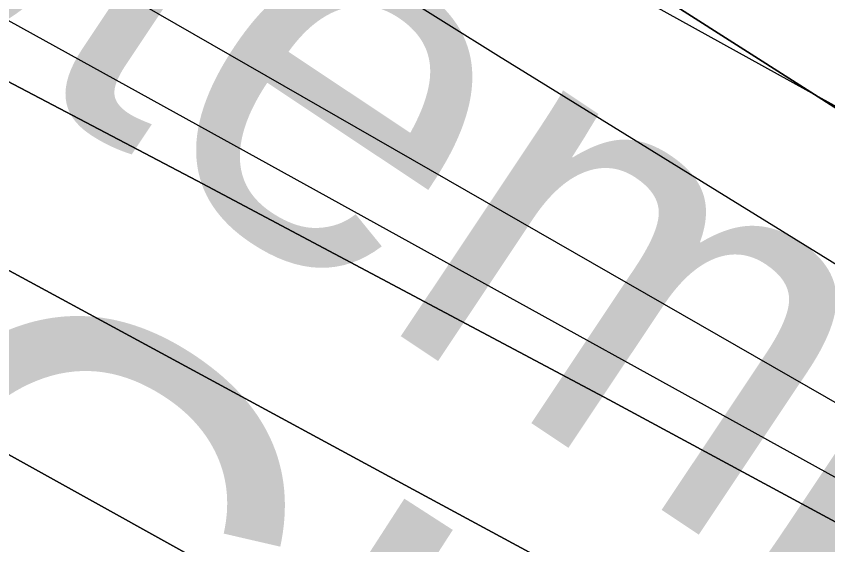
# Model space of a CAD drawing. Extents: x 3329297 to 3367176, y 649250 to 674653.
# Drawn here: x 3338765.3 to 3338940.8, y 669651.2 to 669765.7 of the extents above; entities that cross this region are included whole.
import ezdxf

# ---------------------------------------------------------------- set-up
doc = ezdxf.new("R2010")
doc.units = 0
for name, color, linetype in [('V-RIVR-EDGE', 7, 'Continuous'), ('V-RIVR-IDEN', 7, 'Continuous'), ('V-RRAP-RVMT', 7, 'Continuous'), ('V-RRAP-RVMT-IDEN', 7, 'Continuous'), ('V-TOPO-DPTH', 7, 'Continuous'), ('V-TOPO-MINR', 7, 'Continuous'), ('V-TOPO-WATR', 7, 'Continuous')]:
    doc.layers.add(name, color=color, linetype=linetype)

msp = doc.modelspace()

# ---------------------------------------------------------------- linework, layer by layer
at = {"layer": 'V-RIVR-EDGE'}
msp.add_spline([(3339166.3536995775, 669632.4489809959), (3339148.524460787, 669636.3710973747), (3339138.8304044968, 669636.78287097), (3339122.9420865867, 669641.4757939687), (3339105.116683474, 669646.949112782), (3339096.985336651, 669652.0106579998), (3339093.117878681, 669656.2860538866), (3339089.260009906, 669664.4394558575), (3339086.5569126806, 669669.0997755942), (3339078.8152843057, 669674.9359631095), (3339053.6408480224, 669688.1835135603), (3339028.4683295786, 669702.2066652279), (3339020.722865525, 669706.4916503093), (3339018.0025077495, 669704.1715590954), (3339012.5742581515, 669704.5727845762), (3339008.704882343, 669708.0725792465), (3339008.3228352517, 669710.4003418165), (3339007.9417470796, 669713.1159049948), (3339007.5587410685, 669715.0558669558), (3338988.577607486, 669723.6344673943), (3338974.638840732, 669732.5884024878), (3338973.0924328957, 669734.5312412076), (3338972.7132625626, 669738.0224056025), (3338974.2702185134, 669740.3453735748), (3338974.2788487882, 669743.8355790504), (3338966.935569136, 669753.9366143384), (3338965.008073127, 669758.5950162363), (3338963.8494658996, 669760.5368960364), (3338956.490843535, 669764.4331215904), (3338944.8692912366, 669769.5032970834), (3338928.214961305, 669778.0761440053), (3338920.8640102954, 669785.074774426), (3338906.5604570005, 669803.3368830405), (3338897.2800921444, 669814.2183141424), (3338887.9987683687, 669824.7119446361), (3338880.2638524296, 669833.2627364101), (3338874.0724675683, 669838.7072876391), (3338867.8714935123, 669840.2738327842), (3338862.061196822, 669843.0028208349), (3338858.570991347, 669843.0114511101), (3338858.5757859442, 669844.9504541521), (3338858.2445615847, 669867.8316489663), (3338860.5790365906, 669870.9283003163), (3338861.7481919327, 669873.2522272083), (3338861.755863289, 669876.3546320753), (3338860.2123322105, 669879.4608726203), (3338854.0151938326, 669882.5786201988), (3338849.024608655, 669903.1445183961), (3338843.6308801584, 669917.506565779), (3338832.806025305, 669931.1064368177), (3338822.747182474, 669940.8263839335), (3338804.5560339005, 669955.2200756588), (3338800.681863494, 669956.7808672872), (3338796.0282561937, 669956.7923743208), (3338788.6562089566, 669955.2593913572), (3338782.4437278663, 669952.1723292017), (3338775.4719471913, 669955.6797952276), (3338770.442046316, 669960.3458684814), (3338765.41214544, 669965.0119417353), (3338754.1841472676, 669972.4079619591), (3338742.572184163, 669981.3561435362), (3338728.2417811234, 669988.7598351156), (3338714.684102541, 669994.9982070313), (3338701.132177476, 670003.5633825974), (3338693.397261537, 670012.1141743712), (3338687.9881903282, 670020.2714120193), (3338682.5915850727, 670033.4700575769), (3338677.179637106, 670040.4638934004), (3338665.1722020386, 670046.3106290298), (3338655.0951397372, 670048.6623645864), (3338655.4762279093, 670045.9468014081), (3338653.5362659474, 670045.5637953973), (3338643.4553679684, 670046.3643285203), (3338635.321144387, 670050.2624719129), (3338633.001053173, 670052.9828296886), (3338626.414196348, 670055.3259349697), (3338615.1727733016, 670057.2927466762), (3338608.969881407, 670058.0836906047), (3338601.613176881, 670062.7555173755), (3338592.322263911, 670069.3711417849), (3338582.2452016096, 670071.7228773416), (3338574.10810127, 670074.4576189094), (3338568.301640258, 670078.7378093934), (3338562.499014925, 670084.5692023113), (3338561.3432844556, 670087.6744839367), (3338554.753550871, 670088.8541873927), (3338551.264304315, 670089.2506182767), (3338548.9442131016, 670091.9709760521), (3338544.3069074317, 670098.5750934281), (3338517.1857967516, 670108.7250336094), (3338513.315462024, 670111.8370276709), (3338511.386048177, 670115.7198283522), (3338497.8206982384, 670118.8557954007), (3338479.9991308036, 670125.8803166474), (3338471.478065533, 670130.167219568), (3338466.4481646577, 670134.8332928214), (3338451.7251664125, 670140.298940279), (3338441.260303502, 670142.651634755), (3338438.1569397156, 670142.2715055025), (3338431.184200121, 670145.3911709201), (3338420.33729012, 670150.0716279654), (3338407.9334241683, 670152.4291170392), (3338393.207549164, 670156.7313626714), (3338378.4931811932, 670165.6872156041), (3338345.20082296, 670189.4255197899), (3338316.5457703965, 670206.5597065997), (3338280.929485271, 670231.4671661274), (3338237.552393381, 670254.4548010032), (3338210.446625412, 670270.8095509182), (3338182.5719686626, 670289.8808229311), (3338148.9013990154, 670317.4980921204), (3338126.069109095, 670336.9446987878), (3338116.014101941, 670348.2158483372), (3338106.7279835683, 670356.7704757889), (3338093.5600234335, 670363.7834900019), (3338076.8970632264, 670368.8661314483), (3338057.525252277, 670376.282288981), (3338042.806089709, 670383.299138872), (3338026.541478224, 670392.6466280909), (3338007.175420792, 670402.3895892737), (3337993.9978714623, 670405.524597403), (3337971.524614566, 670413.3362269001), (3337948.662598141, 670420.7610147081), (3337916.507750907, 670434.0258257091), (3337912.6460464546, 670440.6280252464), (3337911.1149813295, 670448.7756737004), (3337908.800643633, 670453.822835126), (3337904.5396315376, 670455.7723862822), (3337890.9761994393, 670459.6839545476), (3337883.6204538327, 670464.7435819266), (3337879.359441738, 670466.6931330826), (3337872.3799897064, 670467.0981942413), (3337862.6849744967, 670467.1221672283), (3337849.884677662, 670465.9904097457), (3337839.796108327, 670463.6885380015), (3337826.2202102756, 670462.5586983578), (3337810.715857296, 670465.6994600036), (3337802.1928741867, 670469.2107617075), (3337788.2541074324, 670478.1646968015), (3337779.7282475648, 670480.5125966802), (3337774.301915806, 670481.6894233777), (3337768.8851732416, 670486.7442561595), (3337764.6289557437, 670490.6328103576), (3337755.720089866, 670494.9206721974), (3337749.1322741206, 670496.8759768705), (3337745.255226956, 670497.2733666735), (3337740.596825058, 670495.3458706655), (3337738.6597398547, 670496.1262664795), (3337735.1772057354, 670499.2373016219), (3337729.758545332, 670503.5165331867), (3337724.7286444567, 670508.1826064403), (3337720.084626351, 670512.0721195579), (3337706.1295579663, 670514.4334443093), (3337677.861347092, 670531.1788715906), (3337643.769414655, 670545.2240784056), (3337600.7772466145, 670567.0473525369), (3337560.1032519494, 670585.3746676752), (3337510.1421799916, 670611.8688096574), (3337463.278718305, 670636.4162772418), (3337442.3566638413, 670644.2240710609), (3337416.7819609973, 670652.4311725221), (3337405.548209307, 670657.5003890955), (3337401.679792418, 670661.3879843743), (3337400.133384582, 670663.3308230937), (3337395.485530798, 670665.6691337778), (3337388.8938793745, 670666.0732360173), (3337376.883567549, 670670.7565698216), (3337362.9400061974, 670677.7715018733), (3337340.867015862, 670690.62358036), (3337309.495441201, 670706.9888783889), (3337291.2879909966, 670714.7899597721), (3337276.1839045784, 670722.9711704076), (3337252.562588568, 670736.9904863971), (3337220.036242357, 670756.8488666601), (3337154.988344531, 670798.504630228), (3337124.407713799, 670821.0728201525), (3337111.237835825, 670827.3102331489), (3337094.188033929, 670832.7816341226), (3337075.9709945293, 670836.7047094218), (3337050.390538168, 670842.585007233), (3337028.690964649, 670849.6191176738), (3337007.7765815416, 670860.52931636), (3336991.894976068, 670867.9368436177), (3336983.371034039, 670871.0603447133), (3336969.0281650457, 670873.4226283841), (3336939.947914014, 670875.4335503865), (3336901.9655095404, 670884.4469384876), (3336863.601057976, 670895.7880891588), (3336821.367230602, 670910.6290344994), (3336786.503532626, 670926.2273615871), (3336740.024994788, 670949.6104684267), (3336682.307910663, 670976.1237887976), (3336635.4358187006, 670997.1810509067), (3336603.676443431, 671013.5473078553), (3336585.4718699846, 671022.5117910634), (3336583.154655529, 671026.3955506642), (3336580.0637576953, 671031.0568293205), (3336576.1943818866, 671034.5566239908), (3336549.462030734, 671045.0934058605), (3336500.2429978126, 671058.0126087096), (3336451.409847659, 671070.1552514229), (3336425.437755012, 671074.4853057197), (3336399.847709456, 671076.4875974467), (3336361.0734021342, 671078.910293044), (3336337.427154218, 671082.8467932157), (3336313.3969413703, 671088.3354547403), (3336290.919848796, 671094.5958818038), (3336280.455944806, 671097.3363768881), (3336275.4145368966, 671097.3488428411), (3336257.575708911, 671097.3929531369), (3336194.8172168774, 671123.9187394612), (3336129.3537097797, 671154.3292443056), (3336078.6141598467, 671179.6619023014), (3336032.911223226, 671203.0430913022), (3335979.4618636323, 671230.3214647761), (3335943.0460043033, 671245.5358269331), (3335907.7897111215, 671259.1961098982), (3335894.230114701, 671264.6588805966), (3335887.6394221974, 671265.4507834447), (3335873.3109369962, 671273.630076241), (3335871.3805642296, 671277.125076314), (3335862.8594989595, 671281.4119792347), (3335831.089575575, 671293.512429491), (3335799.3273235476, 671308.7152846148), (3335763.695695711, 671327.4179344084), (3335724.575780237, 671346.9048156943), (3335714.5054303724, 671351.9711555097), (3335703.2668840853, 671355.1013690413), (3335699.008748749, 671358.2143220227), (3335680.035286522, 671369.8953273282), (3335645.947189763, 671385.491736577), (3335603.710485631, 671399.1692800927), (3335573.092457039, 671406.6132462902), (3335518.05737391, 671419.9346335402), (3335470.399132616, 671436.7280067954), (3335433.9775197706, 671449.6155653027), (3335405.320549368, 671465.9741508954), (3335397.964803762, 671471.0337782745), (3335385.942984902, 671471.0635047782), (3335366.9350015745, 671468.7836881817), (3335345.97938493, 671463.0184607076), (3335338.6150090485, 671464.5878826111), (3335338.6217214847, 671467.3024868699), (3335339.0306183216, 671475.8331413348), (3335337.874887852, 671478.9384229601), (3335334.392353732, 671482.0494581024), (3335319.667437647, 671486.739504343), (3335303.002559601, 671491.0465445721), (3335280.11561127, 671488.3885165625), (3335259.1523232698, 671479.5208842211), (3335245.561082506, 671472.186234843), (3335233.149545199, 671471.4413190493), (3335223.849043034, 671474.1789373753), (3335210.6830007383, 671481.967552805), (3335198.6707710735, 671485.8752853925), (3335156.404340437, 671487.5310100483), (3335124.606608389, 671488.3852426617), (3335114.1273616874, 671484.9209280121), (3335094.7104815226, 671474.110456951), (3335085.4013490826, 671473.3578698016), (3335075.3242867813, 671475.7096053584), (3335065.634066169, 671477.6725813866), (3335064.8603827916, 671478.4501004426), (3335067.5864940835, 671483.0969953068), (3335066.8147285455, 671484.6501155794), (3335063.7238307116, 671489.3113942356), (3335039.709919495, 671501.3926661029), (3335020.726868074, 671509.1956653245), (3335003.282553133, 671511.9534209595), (3334994.7595700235, 671515.4647226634), (3334990.8853996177, 671517.0255142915), (3334963.0040304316, 671533.3821820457), (3334933.182699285, 671549.3558437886), (3334916.124267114, 671551.3370392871), (3334894.4227757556, 671557.5955485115), (3334863.4322892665, 671571.2452833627), (3334847.946155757, 671581.7542565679), (3334834.776277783, 671587.991669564), (3334809.2073284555, 671598.5255746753), (3334767.758691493, 671617.2426082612), (3334744.904346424, 671627.7698009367), (3334711.2011735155, 671642.2018494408), (3334691.4406030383, 671649.2311652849), (3334670.121158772, 671653.1619119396), (3334647.645025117, 671659.8101396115), (3334620.1418673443, 671672.2878423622), (3334605.4207869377, 671678.5290910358), (3334581.0008556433, 671683.2431102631), (3334555.808199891, 671689.1224491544), (3334542.233260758, 671688.3804101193), (3334534.090406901, 671688.7883480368), (3334531.3949810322, 671696.5510726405), (3334523.6629418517, 671706.2652662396), (3334505.845210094, 671714.8409899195), (3334480.260918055, 671719.1700852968), (3334460.4897994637, 671721.9335944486), (3334456.9957583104, 671720.3910222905), (3334455.048124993, 671716.9056114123), (3334456.591656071, 671713.7993708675), (3334463.186184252, 671714.5586704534), (3334467.4462374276, 671712.2213186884), (3334467.4414428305, 671710.2823156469), (3334462.783040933, 671708.3548196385), (3334446.879380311, 671706.8429329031), (3334429.0424701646, 671707.6626444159), (3334403.462972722, 671713.930742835), (3334397.657470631, 671718.5987339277), (3334391.4632090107, 671722.8798833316), (3334378.6677067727, 671723.687128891), (3334340.2840768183, 671727.2722673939), (3334305.3887344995, 671730.0731744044), (3334290.2645107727, 671730.1105722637), (3334281.3489324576, 671731.6838298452), (3334271.6615886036, 671734.8102076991), (3334266.234297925, 671735.5992337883), (3334258.083772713, 671732.9047668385), (3334246.4344117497, 671726.7287246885), (3334241.392044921, 671726.3533900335), (3334232.4803022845, 671729.4778500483), (3334218.9082399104, 671729.8992128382), (3334190.600713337, 671730.7448151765), (3334178.969571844, 671731.9369845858), (3334163.4709723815, 671737.4045498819), (3334156.1008429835, 671736.6471681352), (3334151.4366875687, 671732.3928684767), (3334148.3342827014, 671732.4005398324), (3334142.525903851, 671735.9051290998), (3334132.831847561, 671736.316902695), (3334110.7300896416, 671737.53496293), (3334106.856878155, 671739.4835551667), (3334099.8879742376, 671744.1544230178), (3334081.28313423, 671748.0784572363), (3334072.750561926, 671747.7117528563), (3334041.7408970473, 671753.6054755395), (3334018.0946491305, 671757.5419757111), (3334010.3453493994, 671760.2757583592), (3333999.892952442, 671767.6698607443), (3333992.147488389, 671771.9548458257), (3333987.1041626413, 671771.1917105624), (3333984.3828459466, 671768.4838187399), (3333980.1170392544, 671768.494366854), (3333976.637381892, 671772.7688038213), (3333969.6627244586, 671775.1128680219), (3333958.8119787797, 671778.2421226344), (3333949.90503074, 671783.3055856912), (3333945.6382651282, 671782.9283331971), (3333941.370540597, 671782.1632800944), (3333931.302108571, 671788.0052211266), (3333925.872900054, 671788.0186459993), (3333915.4042014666, 671788.8201380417), (3333900.286690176, 671791.5721401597), (3333878.1993160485, 671798.6072095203), (3333856.90096801, 671811.0695695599), (3333845.6835179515, 671822.7313964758), (3333832.901440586, 671828.9678505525), (3333818.17940126, 671834.8212986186), (3333817.40955356, 671837.1500201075), (3333813.5325063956, 671837.5474099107), (3333800.3578338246, 671841.845819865), (3333795.71189788, 671844.9597317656), (3333793.789196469, 671851.5571367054), (3333792.2447064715, 671854.275576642), (3333782.9470810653, 671858.1765967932), (3333767.8506660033, 671869.4602122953), (3333755.4659784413, 671879.5737135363), (3333746.1712297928, 671884.6381355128), (3333742.6848599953, 671886.1979682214), (3333733.764487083, 671885.8322227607), (3333720.968984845, 671886.6394683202), (3333714.3840458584, 671889.7581748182), (3333707.804860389, 671895.2036849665), (3333701.6182701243, 671902.5872392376), (3333696.9790466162, 671908.4157553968), (3333690.397943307, 671913.0856643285), (3333677.230942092, 671920.4864791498), (3333664.4690020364, 671934.8667460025), (3333650.922830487, 671945.7587252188), (3333635.038348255, 671952.0028506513), (3333625.7503120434, 671959.7818768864), (3333617.6285544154, 671968.7214281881), (3333606.3852135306, 671969.9126386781), (3333600.9665531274, 671974.1918702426), (3333597.8737374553, 671978.0775476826), (3333590.144575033, 671988.9551431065), (3333572.3556108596, 672009.1648850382), (3333553.403244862, 672029.3775037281), (3333532.114486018, 672045.7178698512), (3333511.213527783, 672062.0572770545), (3333486.4393580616, 672080.3452764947), (3333466.2996172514, 672090.8657567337), (3333451.5929206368, 672102.9240145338), (3333445.792213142, 672109.531008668), (3333446.5812392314, 672114.9582993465), (3333429.1580205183, 672126.2476683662), (3333421.4307759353, 672137.9008650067), (3333420.6820244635, 672148.7611998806), (3333415.2585694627, 672151.1014284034), (3333404.7128622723, 672151.6132004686)], degree=3, dxfattribs=at)
at = {"layer": 'V-RRAP-RVMT'}
msp.add_line((3338980.906000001, 669724.755999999), (3338868.506000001, 669787.182999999), dxfattribs=at)
at = {"layer": 'V-TOPO-DPTH'}
for points in [[(3339995.105029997, 668985.2338968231), (3339942.526515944, 669022.1895632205), (3339890.151702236, 669059.4333587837), (3339837.912688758, 669096.8692404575), (3339785.72680824, 669134.3809748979), (3339733.475962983, 669171.8017482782), (3339681.127670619, 669209.0860800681), (3339628.7144135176, 669246.279450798), (3339337.845577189, 669452.1151541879), (3339327.7893141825, 669459.020299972), (3339317.6093129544, 669465.7318627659), (3339307.243704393, 669472.1530510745), (3339296.75435761, 669478.380656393), (3338690.305515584, 669826.9348203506), (3338640.0723588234, 669856.2652549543), (3338590.114051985, 669886.0496138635), (3338540.568020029, 669916.5148592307), (3338491.2968379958, 669947.4340289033), (3338451.020541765, 669973.0944492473), (3338422.3794986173, 669991.928262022), (3338394.118741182, 670011.300054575), (3337809.767312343, 670396.4130326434), (3337744.405910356, 670430.1498030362)], [(3339995.105029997, 668985.2338968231), (3339942.526515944, 669022.1895632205), (3339890.151702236, 669059.4333587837), (3339837.912688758, 669096.8692404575), (3339785.72680824, 669134.3809748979), (3339733.475962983, 669171.8017482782), (3339681.127670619, 669209.0860800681), (3339628.7144135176, 669246.279450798), (3339337.845577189, 669452.1151541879), (3339327.7893141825, 669459.020299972), (3339317.6093129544, 669465.7318627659), (3339307.243704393, 669472.1530510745), (3339296.75435761, 669478.380656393), (3338690.305515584, 669826.9348203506), (3338640.0723588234, 669856.2652549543), (3338590.114051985, 669886.0496138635), (3338540.568020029, 669916.5148592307), (3338491.2968379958, 669947.4340289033), (3338451.020541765, 669973.0944492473), (3338422.3794986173, 669991.928262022), (3338394.118741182, 670011.300054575), (3337809.767312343, 670396.4130326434), (3337744.405910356, 670430.1498030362)], [(3337597.271536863, 670400.4139173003), (3338359.1931829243, 669931.8528923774), (3338382.8226302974, 669918.5525747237), (3338406.547118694, 669905.4190299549), (3338555.6809691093, 669823.8920959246), (3338654.087749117, 669770.201334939), (3338752.553284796, 669716.6187579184), (3338851.1069539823, 669663.1984568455), (3338949.7193788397, 669609.8863397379), (3339228.182087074, 669459.6393343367), (3339259.06561128, 669442.3875362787), (3339289.59237959, 669424.5453544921), (3339319.5840140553, 669405.8175971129), (3339349.2188926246, 669386.499456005), (3339378.318212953, 669366.3744706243), (3339407.061454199, 669345.7659742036), (3339435.270576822, 669324.4322112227), (3339463.1236203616, 669302.614937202), (3340199.0883439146, 668710.8554571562)], [(3337597.271536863, 670400.4139173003), (3338359.1931829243, 669931.8528923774), (3338382.8226302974, 669918.5525747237), (3338406.547118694, 669905.4190299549), (3338555.6809691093, 669823.8920959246), (3338654.087749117, 669770.201334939), (3338752.553284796, 669716.6187579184), (3338851.1069539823, 669663.1984568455), (3338949.7193788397, 669609.8863397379), (3339228.182087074, 669459.6393343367), (3339259.06561128, 669442.3875362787), (3339289.59237959, 669424.5453544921), (3339319.5840140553, 669405.8175971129), (3339349.2188926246, 669386.499456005), (3339378.318212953, 669366.3744706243), (3339407.061454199, 669345.7659742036), (3339435.270576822, 669324.4322112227), (3339463.1236203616, 669302.614937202), (3340199.0883439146, 668710.8554571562)], [(3339970.0078962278, 668837.587166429), (3339864.810535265, 668922.6415820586), (3339758.7963700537, 669006.6494941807), (3339651.556998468, 669089.0876510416), (3339543.500822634, 669170.4793043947), (3339274.967609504, 669369.6665014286), (3339266.3726679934, 669375.8621778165), (3339257.670281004, 669381.898354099), (3339248.8067257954, 669387.6952802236), (3339239.8357251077, 669393.332706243), (3339131.245564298, 669459.5252475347), (3339067.675856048, 669497.7565124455), (3339003.8090397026, 669535.4778107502), (3338939.496561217, 669572.4341591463), (3338874.886974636, 669608.8805409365), (3338421.169366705, 669861.2659116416), (3338383.9161082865, 669882.1941089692), (3338346.7822592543, 669903.3300596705), (3338309.8275243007, 669924.7776404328), (3338272.992198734, 669946.4329745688), (3337574.801317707, 670391.4738115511)], [(3337574.801317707, 670391.4738115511), (3338272.992198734, 669946.4329745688), (3338309.8275243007, 669924.7776404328), (3338346.7822592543, 669903.3300596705), (3338383.9161082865, 669882.1941089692), (3338421.169366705, 669861.2659116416), (3338874.886974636, 669608.8805409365), (3338939.496561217, 669572.4341591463), (3339003.8090397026, 669535.4778107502), (3339067.675856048, 669497.7565124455), (3339131.245564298, 669459.5252475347), (3339239.8357251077, 669393.332706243), (3339248.8067257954, 669387.6952802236), (3339257.670281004, 669381.898354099), (3339266.3726679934, 669375.8621778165), (3339274.967609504, 669369.6665014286), (3339543.500822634, 669170.4793043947), (3339651.556998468, 669089.0876510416), (3339758.7963700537, 669006.6494941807), (3339864.810535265, 668922.6415820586), (3339970.0078962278, 668837.587166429)], [(3338564.983067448, 669986.4769284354), (3338946.0097261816, 669743.5172263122), (3339011.051493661, 669702.1993942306), (3339076.1865420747, 669661.029701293), (3339141.46151189, 669620.0822170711), (3339206.8297626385, 669579.282871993), (3339285.248219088, 669530.5237657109), (3339311.4293180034, 669514.1396966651), (3339337.546573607, 669497.6551227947), (3339363.568064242, 669481.019791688), (3339389.525711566, 669464.2839557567), (3339422.968808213, 669442.5848260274), (3339465.537073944, 669414.8284565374), (3339508.0212853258, 669386.9446473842), (3339550.379415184, 669358.8696787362), (3339592.653490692, 669330.6672704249), (3339657.3177130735, 669287.3168095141), (3339718.1335137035, 669246.265089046), (3339778.773160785, 669204.9565416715), (3339839.1485775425, 669163.2627539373), (3339899.3478407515, 669121.3121392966), (3339958.849001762, 669078.4305779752)], [(3339958.849001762, 669078.4305779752), (3339899.3478407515, 669121.3121392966), (3339839.1485775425, 669163.2627539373), (3339778.773160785, 669204.9565416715), (3339718.1335137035, 669246.265089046), (3339657.3177130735, 669287.3168095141), (3339592.653490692, 669330.6672704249), (3339550.379415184, 669358.8696787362), (3339508.0212853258, 669386.9446473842), (3339465.537073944, 669414.8284565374), (3339422.968808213, 669442.5848260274), (3339389.525711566, 669464.2839557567), (3339363.568064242, 669481.019791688), (3339337.546573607, 669497.6551227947), (3339311.4293180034, 669514.1396966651), (3339285.248219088, 669530.5237657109), (3339206.8297626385, 669579.282871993), (3339141.46151189, 669620.0822170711), (3339076.1865420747, 669661.029701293), (3339011.051493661, 669702.1993942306), (3338946.0097261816, 669743.5172263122), (3338564.983067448, 669986.4769284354)], [(3338536.171314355, 669870.8632475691), (3338577.559000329, 669848.9421402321), (3338619.023569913, 669827.1652772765), (3338715.005676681, 669777.0763353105), (3338804.356123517, 669730.0596150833), (3338893.4894704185, 669682.6381698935), (3338982.2971674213, 669634.60963726), (3339070.887764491, 669586.176379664), (3339301.4555634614, 669459.0992577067), (3339305.86060958, 669456.5346290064), (3339310.1780295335, 669453.8368324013), (3339314.3640102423, 669450.9392839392), (3339318.4623647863, 669447.9085675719), (3339943.0316876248, 668962.926846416), (3339968.762931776, 668943.0628480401)], [(3339968.762931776, 668943.0628480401), (3339943.0316876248, 668962.926846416), (3339318.4623647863, 669447.9085675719), (3339314.3640102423, 669450.9392839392), (3339310.1780295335, 669453.8368324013), (3339305.86060958, 669456.5346290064), (3339301.4555634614, 669459.0992577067), (3339070.887764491, 669586.176379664), (3338982.2971674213, 669634.60963726), (3338893.4894704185, 669682.6381698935), (3338804.356123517, 669730.0596150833), (3338715.005676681, 669777.0763353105), (3338619.023569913, 669827.1652772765), (3338577.559000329, 669848.9421402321), (3338536.171314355, 669870.8632475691)]]:
    msp.add_lwpolyline(points, dxfattribs=at)
at = {"layer": 'V-TOPO-MINR'}
for points in [[(3339995.105029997, 668985.2338968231), (3339942.526515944, 669022.1895632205), (3339890.151702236, 669059.4333587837), (3339837.912688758, 669096.8692404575), (3339785.72680824, 669134.3809748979), (3339733.475962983, 669171.8017482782), (3339681.127670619, 669209.0860800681), (3339628.7144135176, 669246.279450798), (3339337.845577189, 669452.1151541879), (3339327.7893141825, 669459.020299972), (3339317.6093129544, 669465.7318627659), (3339307.243704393, 669472.1530510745), (3339296.75435761, 669478.380656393), (3338690.305515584, 669826.9348203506), (3338640.0723588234, 669856.2652549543), (3338590.114051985, 669886.0496138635), (3338540.568020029, 669916.5148592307), (3338491.2968379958, 669947.4340289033), (3338451.020541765, 669973.0944492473), (3338422.3794986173, 669991.928262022), (3338394.118741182, 670011.300054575), (3337809.767312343, 670396.4130326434), (3337744.405910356, 670430.1498030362)], [(3340199.0883439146, 668710.8554571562), (3339463.1236203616, 669302.614937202), (3339435.270576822, 669324.4322112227), (3339407.061454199, 669345.7659742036), (3339378.318212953, 669366.3744706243), (3339349.2188926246, 669386.499456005), (3339319.5840140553, 669405.8175971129), (3339289.59237959, 669424.5453544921), (3339259.06561128, 669442.3875362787), (3339228.182087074, 669459.6393343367), (3338949.7193788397, 669609.8863397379), (3338851.1069539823, 669663.1984568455), (3338752.553284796, 669716.6187579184), (3338654.087749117, 669770.201334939), (3338555.6809691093, 669823.8920959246), (3338406.547118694, 669905.4190299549), (3338382.8226302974, 669918.5525747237), (3338359.1931829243, 669931.8528923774), (3337597.271536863, 670400.4139173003)], [(3339970.0078962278, 668837.587166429), (3339864.810535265, 668922.6415820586), (3339758.7963700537, 669006.6494941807), (3339651.556998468, 669089.0876510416), (3339543.500822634, 669170.4793043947), (3339274.967609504, 669369.6665014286), (3339266.3726679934, 669375.8621778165), (3339257.670281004, 669381.898354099), (3339248.8067257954, 669387.6952802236), (3339239.8357251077, 669393.332706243), (3339131.245564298, 669459.5252475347), (3339067.675856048, 669497.7565124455), (3339003.8090397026, 669535.4778107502), (3338939.496561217, 669572.4341591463), (3338874.886974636, 669608.8805409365), (3338421.169366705, 669861.2659116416), (3338383.9161082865, 669882.1941089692), (3338346.7822592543, 669903.3300596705), (3338309.8275243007, 669924.7776404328), (3338272.992198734, 669946.4329745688), (3337574.801317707, 670391.4738115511)], [(3339984.044868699, 669027.1637814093), (3339922.6950846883, 669070.0433546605), (3339861.3444508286, 669112.9217119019), (3339799.992542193, 669155.7982451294), (3339738.639783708, 669198.673562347), (3339677.140479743, 669241.3339570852), (3339615.4466532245, 669283.7090361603), (3339553.4610428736, 669325.6561417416), (3339491.2809099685, 669367.3179316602), (3339356.845959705, 669456.71924898), (3339340.9380485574, 669467.1641250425), (3339324.950126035, 669477.4834263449), (3339308.842186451, 669487.6143655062), (3339292.654235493, 669497.6197299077), (3339097.05934872, 669616.9312424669), (3338983.1900102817, 669686.7814849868), (3338869.555436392, 669757.009482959), (3338756.273009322, 669827.8041141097), (3338643.2253468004, 669898.9765007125), (3338433.1021922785, 670031.9993691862)], [(3339980.5216028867, 668962.9241382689), (3339940.323550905, 668992.2847788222), (3339900.2573304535, 669021.8270505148), (3339860.2436493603, 669051.4401174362), (3339820.308777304, 669081.1593772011), (3339780.426444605, 669110.9494321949), (3339328.0135989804, 669449.81573248), (3339320.9887542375, 669454.8542888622), (3339313.8347700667, 669459.69315455), (3339306.4870767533, 669464.2324841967), (3339299.010244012, 669468.572123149), (3338617.7022815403, 669845.4089781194), (3338586.6956691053, 669862.4339454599), (3338555.61976899, 669879.3305355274)], [(3339968.762931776, 668943.0628480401), (3339943.0316876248, 668962.926846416), (3339318.4623647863, 669447.9085675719), (3339314.3640102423, 669450.9392839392), (3339310.1780295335, 669453.8368324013), (3339305.86060958, 669456.5346290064), (3339301.4555634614, 669459.0992577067), (3339070.887764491, 669586.176379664), (3338982.2971674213, 669634.60963726), (3338893.4894704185, 669682.6381698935), (3338804.356123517, 669730.0596150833), (3338715.005676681, 669777.0763353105), (3338619.023569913, 669827.1652772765), (3338577.559000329, 669848.9421402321), (3338536.171314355, 669870.8632475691)]]:
    msp.add_lwpolyline(points, dxfattribs=at)
at = {"layer": 'V-TOPO-WATR'}
msp.add_lwpolyline([(3339958.849001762, 669078.4305779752), (3339899.3478407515, 669121.3121392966), (3339839.1485775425, 669163.2627539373), (3339778.773160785, 669204.9565416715), (3339718.1335137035, 669246.265089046), (3339657.3177130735, 669287.3168095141), (3339592.653490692, 669330.6672704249), (3339550.379415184, 669358.8696787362), (3339508.0212853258, 669386.9446473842), (3339465.537073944, 669414.8284565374), (3339422.968808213, 669442.5848260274), (3339389.525711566, 669464.2839557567), (3339363.568064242, 669481.019791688), (3339337.546573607, 669497.6551227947), (3339311.4293180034, 669514.1396966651), (3339285.248219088, 669530.5237657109), (3339206.8297626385, 669579.282871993), (3339141.46151189, 669620.0822170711), (3339076.1865420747, 669661.029701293), (3339011.051493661, 669702.1993942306), (3338946.0097261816, 669743.5172263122), (3338564.983067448, 669986.4769284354)], dxfattribs=at)

# ---------------------------------------------------------------- texts
at = {"layer": 'V-RIVR-IDEN'}
msp.add_text('September ', height=83.00000000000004, rotation=326.3099324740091, dxfattribs=at).set_placement((3338600.6798034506, 669861.5545161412))
at = {"layer": 'V-RRAP-RVMT-IDEN'}
msp.add_text('MANCHAC', height=99.99980199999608, rotation=327.1636223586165, dxfattribs=at).set_placement((3338454.930655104, 669796.6394083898))

doc.saveas('drawing.dxf')
